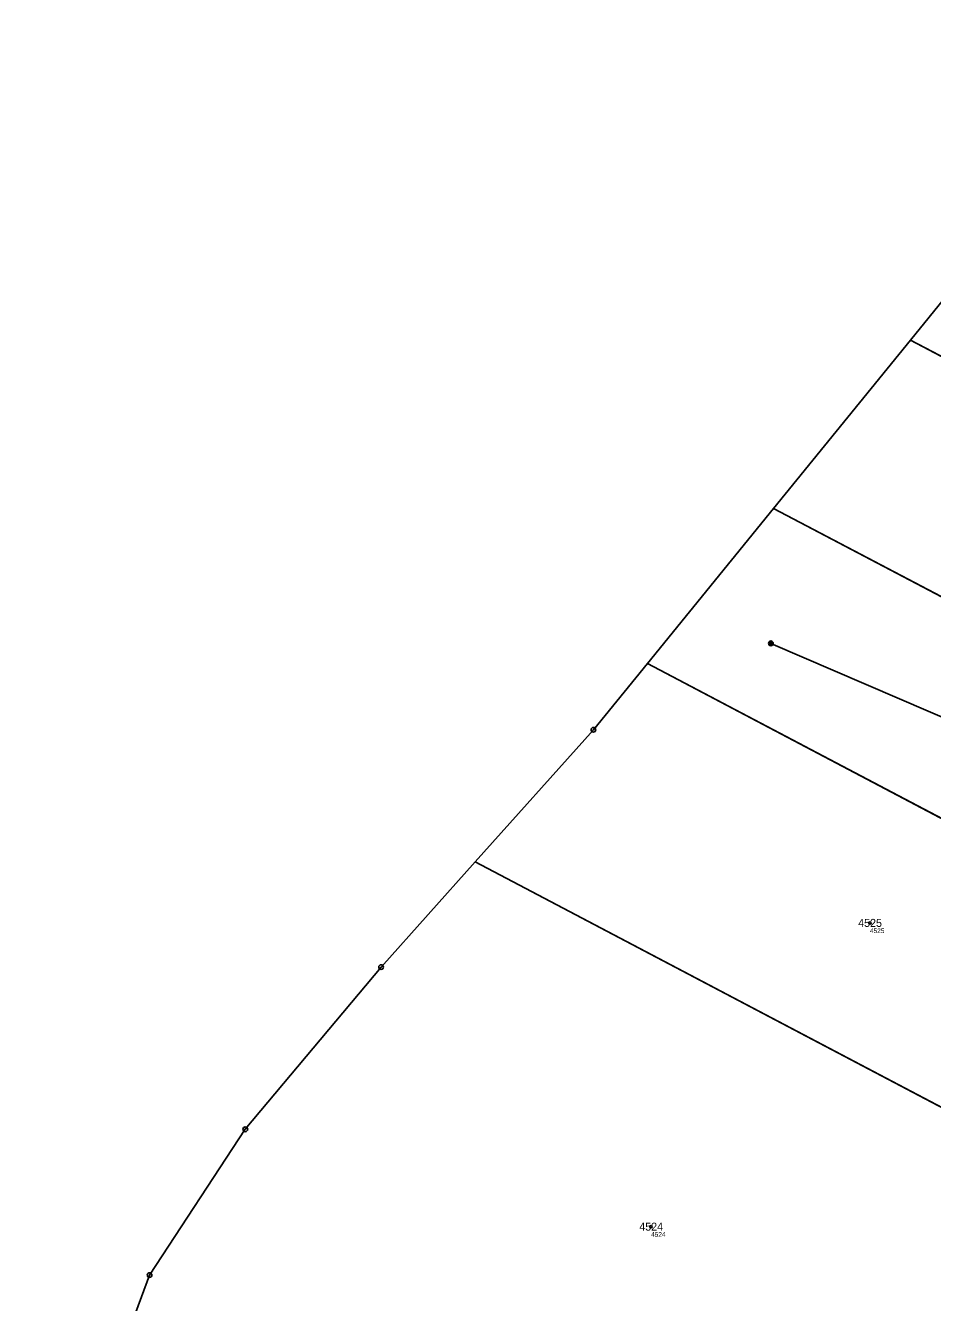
# Model space of a CAD drawing. Extents: x -739214 to -733252, y -1147612 to -1142842.
# Drawn here: x -737309.1 to -737116.4, y -1144200.4 to -1143929.2 of the extents above; entities that cross this region are included whole.
import ezdxf

# ---------------------------------------------------------------- set-up
doc = ezdxf.new("R2010")
doc.units = 0
for name, color, linetype in [('Definiční body', 7, 'Continuous'), ('Hranice parcel', 7, 'Continuous'), ('Parcelní čísla', 7, 'Continuous'), ('Polygon ku', 7, 'Continuous'), ('Polygon parcely', 7, 'Continuous'), ('Poz předměty', 7, 'Continuous'), ('Značky bodu BP', 7, 'Continuous')]:
    doc.layers.add(name, color=color, linetype=linetype)

msp = doc.modelspace()

# ---------------------------------------------------------------- linework, layer by layer
at = {"layer": 'Definiční body'}
for centre in [(-737129.7, -1144119.81), (-737176.19, -1144184.32)]:
    msp.add_circle(centre, 0.25, dxfattribs=at)
at = {"layer": 'Hranice parcel'}
for p, q in [((-737150.18, -1144031.76), (-737121.1, -1143996.03)), ((-737121.1, -1143996.03), (-737002.77, -1144058.39)), ((-737176.99, -1144064.7), (-737150.18, -1144031.76)), ((-737150.18, -1144031.76), (-737026.14, -1144097.02)), ((-737176.99, -1144064.7), (-737047.56, -1144132.94)), ((-737213.57, -1144106.87), (-737075.39, -1144179.62)), ((-737282.7, -1144194.6), (-737286.87, -1144205.75))]:
    msp.add_line(p, q, dxfattribs=at)
for points in [[(-737121.1, -1143996.03), (-737110.11, -1143982.53), (-737095.44, -1143964.41), (-737067.91, -1143929.21)], [(-737213.57, -1144106.87), (-737188.45, -1144078.78), (-737176.99, -1144064.7)], [(-737282.7, -1144194.6), (-737262.38, -1144163.65), (-737233.53, -1144129.19), (-737213.57, -1144106.87)]]:
    msp.add_lwpolyline(points, dxfattribs=at)
at = {"layer": 'Polygon ku'}
msp.add_lwpolyline([(-737110.11, -1143982.53), (-737121.1, -1143996.03), (-737150.18, -1144031.76), (-737176.99, -1144064.7), (-737188.45, -1144078.78), (-737213.57, -1144106.87), (-737233.53, -1144129.19), (-737262.38, -1144163.65), (-737282.7, -1144194.6), (-737286.87, -1144205.75), (-737289.75, -1144213.45), (-737292.4, -1144222.86), (-737298.13, -1144243.21), (-737300.34, -1144254.54), (-737309.06, -1144253.23)], dxfattribs=at)
at = {"layer": 'Polygon parcely'}
for points in [[(-737121.1, -1143996.03), (-737002.77, -1144058.39), (-736994.81, -1144046.02), (-736955.43, -1143988.42), (-737067.91, -1143929.21), (-737095.44, -1143964.41), (-737110.11, -1143982.53)], [(-737150.18, -1144031.76), (-737026.14, -1144097.02), (-737007.35, -1144065.5), (-737002.77, -1144058.39), (-737121.1, -1143996.03)], [(-737176.99, -1144064.7), (-737047.56, -1144132.94), (-737026.14, -1144097.02), (-737150.18, -1144031.76)], [(-737213.57, -1144106.87), (-737075.39, -1144179.62), (-737067.45, -1144166.31), (-737047.56, -1144132.94), (-737176.99, -1144064.7), (-737188.45, -1144078.78)], [(-737286.87, -1144205.75), (-737286.16, -1144208.95), (-737284.47, -1144211.29), (-737281.48, -1144212.97), (-737201.22, -1144238.01), (-737162.79, -1144250.91), (-737127.47, -1144266.96), (-737075.39, -1144179.62), (-737213.57, -1144106.87), (-737233.53, -1144129.19), (-737262.38, -1144163.65), (-737282.7, -1144194.6)]]:
    msp.add_lwpolyline(points, close=True, dxfattribs=at)
at = {"layer": 'Poz předměty'}
msp.add_line((-737150.75, -1144060.43), (-737093.94, -1144084.96), dxfattribs=at)
for radius in [0.5, 0.4, 0.3, 0.2, 0.1]:
    msp.add_circle((-737150.75, -1144060.43), radius, dxfattribs=at)
at = {"layer": 'Značky bodu BP'}
for centre, radius in [((-737188.45, -1144078.78), 0.5), ((-737188.45, -1144078.78), 0.0303), ((-737233.53, -1144129.19), 0.5), ((-737233.53, -1144129.19), 0.0303), ((-737262.38, -1144163.65), 0.5), ((-737262.38, -1144163.65), 0.0303), ((-737282.7, -1144194.6), 0.5), ((-737282.7, -1144194.6), 0.0303)]:
    msp.add_circle(centre, radius, dxfattribs=at)

# ---------------------------------------------------------------- texts
at = {"layer": 'Definiční body'}
for s, p in [('4525', (-737129.7, -1144121.97)), ('4524', (-737176.19, -1144186.48))]:
    msp.add_text(s, height=1, dxfattribs=at).set_placement(p)
at = {"layer": 'Parcelní čísla'}
for s, p in [('4525', (-737132.21, -1144120.66)), ('4524', (-737178.7, -1144185.17))]:
    msp.add_text(s, height=1.7, dxfattribs=at).set_placement(p)

doc.saveas('drawing.dxf')
